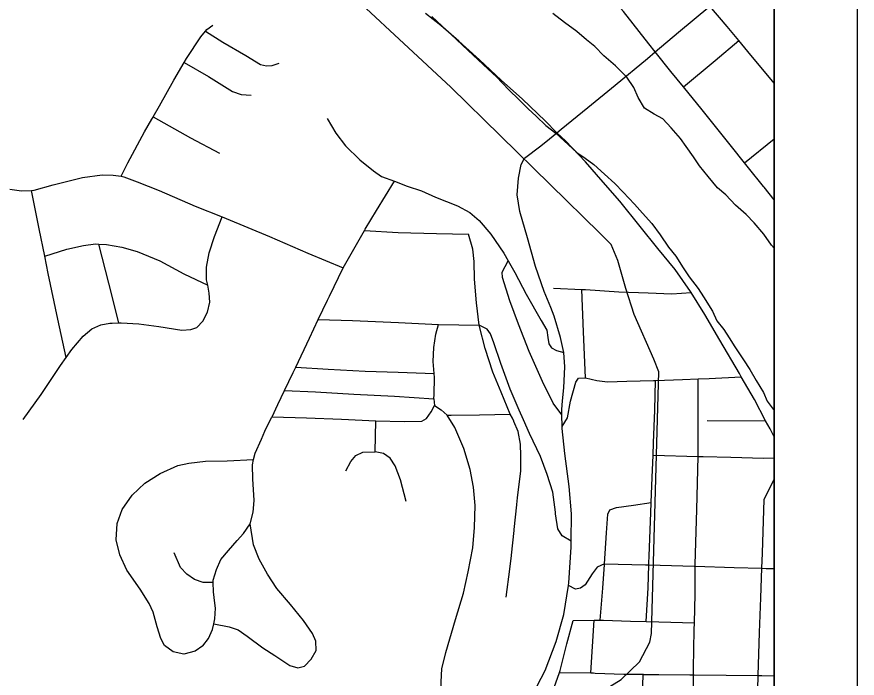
# Model space of a CAD drawing. Extents: x -84548 to 2262448, y -162180 to 525962.
# Drawn here: x 42243 to 47579, y 99380 to 103579 of the extents above; entities that cross this region are included whole.
import ezdxf

# ---------------------------------------------------------------- set-up
doc = ezdxf.new("R2010")
doc.units = 0
for name, color, linetype in [('GM_X_County', 7, 'Continuous'), ('GM_X_Interstate_Location', 7, 'Continuous'), ('GM_X_Major_Lake_Text', 7, 'Continuous'), ('GM_X_Township_Subdivision_Text', 7, 'Continuous'), ('GM_X_Unincorporated_Location', 7, 'Continuous'), ('GM_X_US_Location', 7, 'Continuous')]:
    doc.layers.add(name, color=color, linetype=linetype)

msp = doc.modelspace()

# ---------------------------------------------------------------- linework, layer by layer
at = {"layer": 'GM_X_County'}
for p, q in [((47578.7, 110848.8), (47578.7, 73888.8)), ((47050.7, 110320.8), (47050.7, 74416.8))]:
    msp.add_line(p, q, dxfattribs=at)
at = {"layer": 'GM_X_Interstate_Location'}
for points in [[(44878.9, 103581.5), (44941.9, 103522.3), (45000.8, 103467.1), (45072, 103398.1), (45141.1, 103335), (45236.6, 103246.2), (45289.4, 103196.9), (45366.8, 103115.9), (45429.9, 103054.8)], [(46692.2, 102493.3), (46633, 102564.6), (46577.9, 102633.9), (46539, 102689.5), (46491.9, 102754.9), (46457, 102806.5), (46397.9, 102873.8), (46344.9, 102931.1), (46290.4, 102960.3), (46227.7, 102999.4), (46188.6, 103067), (46161.5, 103130.7), (46116.4, 103196.2), (46045.2, 103267.3), (45970.1, 103332.3), (45913.1, 103391.5), (45860.4, 103432.8), (45799.5, 103486), (45720.5, 103542.9), (45645.5, 103599.9)], [(45429.9, 103054.8), (45488.9, 102995.5), (45539.7, 102948.2), (45602.7, 102889), (45665.5, 102839.9), (45799.6, 102717.7), (45852.3, 102682.4), (45907, 102641.2), (45974, 102580.1), (46039, 102520.9), (46092, 102465.6), (46165.3, 102388.6), (46216.2, 102333.2), (46275.4, 102266), (46328.6, 102194.6), (46381.8, 102117.2), (46426.8, 102059.8), (46474, 101986.3), (46513, 101928.8), (46568.3, 101853.4), (46603.1, 101801.8), (46660.6, 101710.5), (46687.7, 101648.7), (46732.6, 101593.3), (46765.4, 101541.6), (46802.4, 101484.1), (46857.8, 101400.7), (46896.8, 101339.1), (46938, 101269.6), (46983.2, 101194.1), (47008.1, 101138.3), (47050.7, 101080.5)], [(47050.7, 102109.6), (47034.4, 102129.7), (46985.3, 102199.1), (46924.1, 102270.4), (46873.2, 102323.7), (46806.1, 102382.8), (46745, 102448), (46692.2, 102493.3)]]:
    msp.add_lwpolyline(points, dxfattribs=at)
at = {"layer": 'GM_X_Major_Lake_Text'}
for points in [[(45624.7, 102804.8), (45670.9, 102842.4), (45699.3, 102865.5), (45868.3, 103003), (46041.3, 103144.5), (46248.2, 103314.3), (46296.8, 103355.8), (46445, 103482), (46642.6, 103647.3), (46854.6, 103821.6), (47019.7, 103959.1)], [(45632.9, 101732.8), (45591.3, 101835.2), (45536, 101993), (45484.6, 102174.8), (45437.2, 102342.7), (45420.3, 102448.8), (45427.5, 102555), (45444.8, 102641.2), (45466.5, 102681.4), (45570, 102760.3), (45624.7, 102804.8)], [(42199.6, 102484.3), (42273.7, 102474.8), (42335.9, 102476.8), (42353.7, 102477.4), (42473.6, 102512.4), (42661.3, 102557.9), (42785.3, 102574.9), (42855.4, 102573.4), (42905.4, 102566.4), (42923.5, 102563.9), (43007.8, 102530.5), (43146.4, 102475.5), (43375.3, 102377.1), (43546.9, 102308.5), (43572.1, 102298.5), (43847.2, 102184.4), (44090.2, 102078.1), (44315.1, 101985.7), (44357.6, 102058.8)], [(44357.6, 102058.8), (44357.6, 102058.9), (44392.2, 102118.4), (44450, 102221.6), (44455.3, 102231.1), (44526.4, 102349.8), (44641.1, 102535), (44721.4, 102503.5), (44811.7, 102474.2), (44902.1, 102434.8), (45040.6, 102379.8), (45119, 102336.3), (45179.4, 102286.7), (45252.2, 102199.1), (45335.2, 102077.6), (45362.5, 102029.5), (45404.2, 101955.9), (45477.4, 101818.3), (45572.8, 101650.8), (45609.3, 101588.9), (45613.7, 101542.9), (45620, 101502.9), (45638.2, 101477), (45670.4, 101461.2), (45715.3, 101447.7)], [(45715.3, 101447.7), (45695.7, 101543.5), (45654.6, 101679.4), (45632.9, 101732.8)], [(45708.6, 101141.4), (45716.3, 101223.2), (45723.2, 101357.5), (45715.3, 101447.7)], [(44753.8, 98339.4), (44758.6, 98344), (44911.4, 98487.2), (45022.5, 98606.2), (45175.1, 98795.6), (45180.1, 98802), (45317.8, 98977), (45420.7, 99126), (45519.5, 99278.9), (45598.4, 99427.8), (45667, 99612.5), (45715.7, 99785.2), (45745.2, 99967.9), (45748.1, 99985.7), (45762.3, 100212.1), (45762.7, 100249), (45764.6, 100424.5), (45749.3, 100596.6), (45721.6, 100806.7), (45706.3, 100964.8), (45706, 100978), (45704.2, 101052.1), (45703.4, 101084.9), (45708.6, 101141.4)]]:
    msp.add_lwpolyline(points, dxfattribs=at)
at = {"layer": 'GM_X_Township_Subdivision_Text'}
msp.add_lwpolyline([(47050.7, 98634.4), (47050.7, 109898.9)], dxfattribs=at)
at = {"layer": 'GM_X_Unincorporated_Location'}
msp.add_lwpolyline([(45953.6, 99292.7), (46081.1, 99371.1), (46197.6, 99483.5), (46263.1, 99609.1), (46272, 99663.5), (46320, 101325.8), (46287.9, 101405.9), (46163.8, 101688.7), (46110.4, 101854), (46059.5, 102031), (46017.3, 102132.8), (45944.3, 102204.4), (44999.2, 103131.7), (44132.9, 103939.2)], dxfattribs=at)
at = {"layer": 'GM_X_US_Location'}
for p, q in [((46864.1, 102651.8), (47050.7, 102805.3)), ((47050.7, 102417.6), (46988, 102496.7))]:
    msp.add_line(p, q, dxfattribs=at)
for points in [[(47050.7, 103157), (46884.4, 103357.9), (46826.4, 103428.4), (46753.2, 103517.4), (46642.6, 103647.3), (46571.5, 103738.6), (46428.3, 103916.3), (46414.1, 103934), (46210.2, 104187.1), (46056.8, 104374.5), (45981, 104469.3), (45913.4, 104553.9), (45697.5, 104815), (45542, 105008.3), (45481.1, 105082), (45398.7, 105181.7), (45219.1, 105405), (45053.6, 105604.3), (44984.9, 105692), (44948.5, 105751.9), (44941, 105773.3), (44894.7, 105907.9)], [(46296.8, 103355.8), (46255.8, 103408), (46094.2, 103613.3), (46078.6, 103632.5), (45961, 103776.7), (45829.8, 103938.2), (45720.8, 104077.7), (45633.6, 104184.7), (45609.9, 104213.9)], [(47050.7, 100912.1), (47025.2, 100962.1), (46997.6, 101014.5), (46927.1, 101148.4), (46843.1, 101294.3), (46831.5, 101314.6), (46706.8, 101526.3), (46611.3, 101688.5), (46524.4, 101827.8), (46520.1, 101834.8), (46423, 101975), (46312, 102108.9), (46200.9, 102248.7), (46071.4, 102408.2), (45966.7, 102530.2), (45853.9, 102658), (45727, 102791.6), (45670.9, 102842.4), (45598.1, 102919), (45453.1, 103056.2), (45318.4, 103177.5), (45181.6, 103304.8), (45048.9, 103424.2), (44934.7, 103524), (44839, 103600)], [(43108.5, 102942.3), (43109.1, 102943.3), (43149, 103013.2), (43239.4, 103176.4), (43305.2, 103288.3), (43320.1, 103313.5), (43412.7, 103452.7), (43441.9, 103488.7), (43450.3, 103499.1), (43488, 103525.5)], [(43441.9, 103488.7), (43551.2, 103417.9), (43698.2, 103333.2), (43790.8, 103276), (43829, 103268.3), (43865, 103270.7), (43908.9, 103285.2)], [(46476.3, 103133.8), (46677.2, 103301.6), (46826.4, 103428.4)], [(46988, 102496.7), (46984.6, 102501), (46889.2, 102620.3), (46864.1, 102651.8), (46780.7, 102756.2), (46594.9, 102989.4), (46476.3, 103133.8), (46395.1, 103232.5), (46296.8, 103355.8)], [(43305.2, 103288.3), (43459.3, 103200.6), (43612.5, 103103.9), (43666.7, 103086.4), (43730.8, 103081)], [(42905.4, 102566.4), (42948.5, 102652.5), (43054.6, 102847.9), (43100.5, 102928.3), (43108.5, 102942.3)], [(43109.1, 102943.3), (43345.2, 102810.7), (43530.4, 102712.3)], [(44212.7, 102933.4), (44267.8, 102839.7), (44330.6, 102760.2), (44421.6, 102670.9), (44508.4, 102601.6), (44558.8, 102566), (44641.1, 102535)], [(42556.6, 101415.8), (42504.3, 101660.2), (42443.3, 101950.2), (42420.3, 102060.2), (42384.3, 102232.2), (42335.9, 102476.8)], [(42847.9, 101633.9), (42848.3, 101633.9), (42890.9, 101635.5), (42904.9, 101636), (43017.1, 101629.1), (43145.4, 101612.3), (43291.8, 101589.7), (43347.8, 101594.3), (43385.7, 101606.7), (43425.3, 101647.1), (43454.7, 101703.5), (43468.1, 101767.8), (43465.5, 101823.9), (43455.3, 101875.6), (43448.6, 101909.9), (43447.8, 101990), (43464.9, 102080.4), (43497.8, 102184.9), (43546.9, 102308.5)], [(44450, 102221.6), (44664.6, 102210.3), (44908.9, 102202.7), (45111.1, 102198.7)], [(45181.1, 101614.2), (45179.1, 101622.2), (45161.6, 101762.3), (45150.1, 101912.5), (45146.9, 102024.6), (45138.1, 102104.7), (45111.1, 102198.7)], [(42420.3, 102060.2), (42561.8, 102103.6), (42665.7, 102126.7), (42743.6, 102137.5), (42763.5, 102136.5), (42811.7, 102134.1), (42910, 102117.1), (43006.4, 102089.9), (43151.1, 102029.2), (43304.1, 101946.5), (43455.3, 101875.6)], [(42890.9, 101635.5), (42828.3, 101887.8), (42763.5, 102136.5)], [(45704.2, 101052.1), (45648.6, 101125.7), (45581.2, 101263.3), (45497.1, 101454.9), (45429.3, 101626.6), (45373.7, 101776.4), (45326.1, 101924.2), (45323.8, 101958.2), (45362.5, 102029.5)], [(44228.7, 101804.4), (44229.5, 101806), (44315.1, 101985.7)], [(45651.1, 101855.2), (45829.5, 101848.1), (45852.8, 101847.2)], [(43861, 101034.2), (43861.1, 101034.4), (43863.9, 101040.2), (43901.2, 101116.7), (43943.6, 101206.5), (43997.2, 101320), (44014, 101355.6), (44101, 101539.5), (44157.5, 101656.5), (44216.6, 101779.1), (44228.7, 101804.4)], [(45853.2, 101286), (45842.1, 101578.5), (45829.5, 101848.1)], [(45852.8, 101847.2), (45853.4, 101847.2), (46065.7, 101833.2), (46251.9, 101827), (46402.1, 101820.4), (46524.4, 101827.8)], [(44157.5, 101656.5), (44374.1, 101650.4), (44666.5, 101637.2), (44920.8, 101625.7), (45179.1, 101622.2)], [(42284.7, 101022.7), (42397.2, 101180.1), (42521.4, 101365.7), (42556.6, 101415.8), (42592.4, 101466.6), (42663.6, 101551.5), (42719.2, 101598.1), (42777, 101622.7), (42832.9, 101633.3), (42847.9, 101633.9)], [(44891.7, 101154.4), (44892.3, 101180.5), (44894.3, 101288.7), (44892.5, 101314.6), (44887.2, 101390.8), (44890.3, 101479), (44903.5, 101563.4), (44920.8, 101625.7)], [(45460.4, 101019.5), (45460, 101020.4), (45432.9, 101081.5), (45375.5, 101215.2), (45315.8, 101377), (45272.4, 101508.8), (45249.7, 101566.7), (45229.4, 101596.6), (45179.1, 101622.2)], [(45398.7, 101009.4), (45398.1, 101010.8), (45389.4, 101031), (45375.1, 101056.9), (45317.6, 101196.6), (45266.3, 101322.4), (45216.7, 101474.2), (45181.7, 101611.9), (45181.1, 101614.2)], [(44014, 101355.6), (44219.1, 101342.2), (44455.5, 101328.5), (44663.7, 101322.5), (44892.5, 101314.6)], [(45706, 100978), (45739.7, 101032.4), (45758.6, 101138.8), (45791.4, 101259.4), (45809.1, 101285.6), (45853.2, 101286)], [(45853.2, 101286), (45925.4, 101270.7), (45993.5, 101261.3), (46115.6, 101266.5), (46285.7, 101270.2), (46297.7, 101270.6), (46469.8, 101276), (46569.9, 101281), (46637.9, 101283.6), (46843.1, 101294.3)], [(46255.5, 100098.7), (46255.8, 100109.3), (46257.2, 100157.7), (46268.4, 100430.4), (46271.1, 100494.4), (46278.1, 100654.9), (46283, 100795.3), (46285.8, 100873.4), (46293.7, 101081.9), (46297.7, 101270.6)], [(46568.8, 100788.2), (46568.3, 101044.5), (46569.9, 101281)], [(43943.6, 101206.5), (44138.6, 101197.2), (44382.9, 101183.5), (44641.3, 101170), (44891.7, 101154.4), (44894.1, 101112.3), (44938.4, 101084.7), (44974.8, 101049), (45001.3, 101049.3), (45001.4, 101049.3)], [(43863.9, 101040.2), (44082.2, 101032.3), (44304.5, 101024.4), (44522.8, 101014.5), (44703, 101010.3), (44815.1, 101011.4), (44844.9, 101029.7), (44874.5, 101070.1), (44894.1, 101112.3)], [(45001.4, 101049.3), (45181, 101051), (45375.1, 101056.9)], [(43796.6, 100898.1), (43796.6, 100898.3), (43818.9, 100947.5), (43861, 101034.2)], [(44714.3, 100501.4), (44678.8, 100639.3), (44645.9, 100727.2), (44613.3, 100776.9), (44571, 100806.6), (44518.8, 100818.1), (44522.8, 101014.5)], [(45264.9, 98749.2), (45180.1, 98802), (45021.1, 98901.1), (44982.6, 98942.8), (44953.9, 99004.7), (44947.3, 99112.6), (44941.9, 99199), (44938.3, 99357.2), (44941.4, 99439.4), (44966.4, 99543.9), (45028.3, 99752.9), (45078.6, 99919.7), (45109.2, 100054.3), (45137.7, 100206.9), (45148.3, 100337.3), (45152.9, 100475.6), (45141.7, 100593.7), (45122.5, 100705.8), (45081.1, 100837.6), (45023.7, 100971.3), (44974.8, 101049)], [(45418.1, 100481.1), (45418.1, 100481.9), (45422.6, 100524.3), (45442.9, 100696.9), (45443.9, 100791.1), (45441.1, 100865.2), (45426.3, 100945.2), (45398.7, 101009.4)], [(45662.4, 100434.9), (45646.5, 100560.6), (45611.3, 100672.5), (45568, 100788.3), (45498.5, 100933.9), (45460.4, 101019.5)], [(46625.3, 101015.9), (46997.6, 101014.5)], [(43745.7, 100457.3), (43745.7, 100457.6), (43749.3, 100510), (43741.9, 100644.2), (43739, 100734.3), (43746.9, 100768.4), (43756.2, 100808.7), (43796.6, 100898.1)], [(44331.9, 100696), (44363.3, 100756.5), (44395, 100792.8), (44440.8, 100815.3), (44518.8, 100818.1)], [(46283, 100795.3), (46568.8, 100788.2)], [(46522, 98525.8), (46522.4, 98542.5), (46524.6, 98629), (46526.2, 98694), (46531.7, 98994.6), (46533.7, 99088.2), (46536.6, 99227.1), (46539.3, 99400.5), (46540, 99441.5), (46544.7, 99686), (46545.7, 99731.4), (46549.8, 99912.4), (46549.6, 100090.2), (46549.6, 100102.7), (46560.1, 100451.5), (46568.8, 100788.2), (46597.1, 100787.4)], [(46597.1, 100787.4), (46600, 100787.4), (46777, 100782.6), (46983.2, 100777), (47050.7, 100778.9)], [(43424.6, 99584.9), (43374.9, 99552.4), (43303, 99531.7), (43236.8, 99547), (43180.4, 99586.6), (43157.9, 99632.4), (43135.1, 99706.4), (43108.1, 99798.3), (43083.5, 99854.2), (43026.5, 99945.8), (42941.2, 100065.2), (42898.2, 100163), (42875.1, 100259), (42880.1, 100361.2), (42913.2, 100451.7), (42976.3, 100542.5), (43055.6, 100617.4), (43153.1, 100678.5), (43266.6, 100729.7), (43336.5, 100744.4), (43440.5, 100757.5), (43578.6, 100760.8), (43746.9, 100768.4)], [(46920.6, 98725.3), (46930.2, 98759.4), (46941.2, 99048.1), (46949.7, 99397), (46958.8, 99669.5), (46966.6, 99890), (46973.9, 100077.5), (46977.7, 100172.7), (46988.1, 100515.5), (47050.7, 100643.8)], [(45401.1, 100320.9), (45401.3, 100323), (45418.1, 100481.1)], [(46007.9, 100449.9), (46049.8, 100464.3), (46157.8, 100479.4), (46271.1, 100494.4)], [(43495.7, 99891.7), (43491.1, 99928.3), (43490.5, 99988.4), (43490.3, 100002.4), (43511.7, 100070.8), (43539, 100133.2), (43586.5, 100189.8), (43641.9, 100254.4), (43683.4, 100298.9), (43724.9, 100359.4), (43744.1, 100433.8), (43745.7, 100457.3)], [(45762.7, 100249), (45705.4, 100284.6), (45678.9, 100328.4), (45663.9, 100422.5), (45662.5, 100434), (45662.4, 100434.9)], [(45975.4, 100106.9), (45987.4, 100303.4), (45996.2, 100421.7), (46007.9, 100449.9)], [(43493.8, 99725.2), (43591.5, 99706.8), (43649.7, 99687.4), (43706.2, 99645.8), (43805, 99572.6), (43881.6, 99523.3), (43976.4, 99460.1), (44028.5, 99446.6), (44070.5, 99457), (44112.1, 99501.5), (44143.5, 99555.9), (44140.9, 99614), (44120.4, 99663.9), (44063.5, 99745.5), (43980.3, 99848.9), (43895.2, 99950.3), (43834.2, 100039.9), (43781.2, 100135.5), (43746.2, 100227.4), (43724.9, 100359.4)], [(45383.1, 100160.8), (45400.8, 100317.7), (45401.1, 100320.9)], [(43490.5, 99988.4), (43426.4, 99987.8), (43372.2, 100007.3), (43323.8, 100040.9), (43283.3, 100082.6), (43242.3, 100176.4)], [(45351.1, 99894.3), (45373.3, 100072.9), (45383, 100159.9), (45383.1, 100160.8)], [(45975.4, 100106.9), (45927.6, 100084.3), (45896, 100041.9), (45852.7, 99973.4), (45822.9, 99951.1), (45791, 99944.7), (45745.2, 99967.9)], [(45947.1, 99747.9), (45963, 99952.4), (45975, 100101.7), (45975.4, 100106.9)], [(45975.4, 100106.9), (46233.8, 100099.3), (46255.5, 100098.7), (46544.1, 100090.3), (46549.6, 100090.2), (46798.4, 100082.8), (46973.9, 100077.5), (47000.7, 100076.7), (47050.7, 100075.6)], [(46239.5, 99739.3), (46251.3, 99953.2), (46255.5, 100098.7)], [(43424.6, 99584.9), (43460.1, 99631.4), (43485.6, 99689.8), (43493.8, 99725.2), (43500.9, 99756), (43504.2, 99824.2), (43495.9, 99889.9), (43495.7, 99891.7)], [(45264.9, 98749.2), (45256.5, 98787.2), (45282.1, 98825.5), (45400.9, 98948.9), (45527.6, 99082.4), (45592.7, 99179.3), (45643.6, 99292), (45687.7, 99416.2), (45692.2, 99428.7), (45734.5, 99597.5), (45775, 99746.2)], [(45775, 99746.2), (45909.1, 99747.5), (45947.1, 99747.9), (45953.1, 99747.9), (45967.5, 99747.4), (45967.7, 99747.4)], [(45888.5, 99413.2), (45909.1, 99747.5)], [(45967.7, 99747.4), (46139.4, 99741.7), (46239.5, 99739.3), (46319.6, 99737.5), (46545.7, 99731.4)], [(45687.7, 99416.2), (45888.5, 99413.2), (45900.2, 99413.1)], [(45900.2, 99413.1), (45903.8, 99413), (45914.6, 99412.9), (46096.8, 99406.6), (46218.9, 99404.5)], [(46194.4, 98352.1), (46196.8, 98638.8), (46207.2, 98986.9), (46210.3, 99085.8), (46213.2, 99179.3), (46218.9, 99404.5)], [(46218.9, 99404.5), (46223.8, 99404.4), (46319, 99402.8), (46517.2, 99400.7), (46539.3, 99400.5), (46541, 99400.5)], [(46541, 99400.5), (46544, 99400.5), (46747.4, 99398.9), (46949.7, 99397), (46957.7, 99397), (46970.6, 99396.8)], [(46970.6, 99396.8), (46973.5, 99396.8), (47050.7, 99395.8)]]:
    msp.add_lwpolyline(points, dxfattribs=at)

doc.saveas('drawing.dxf')
